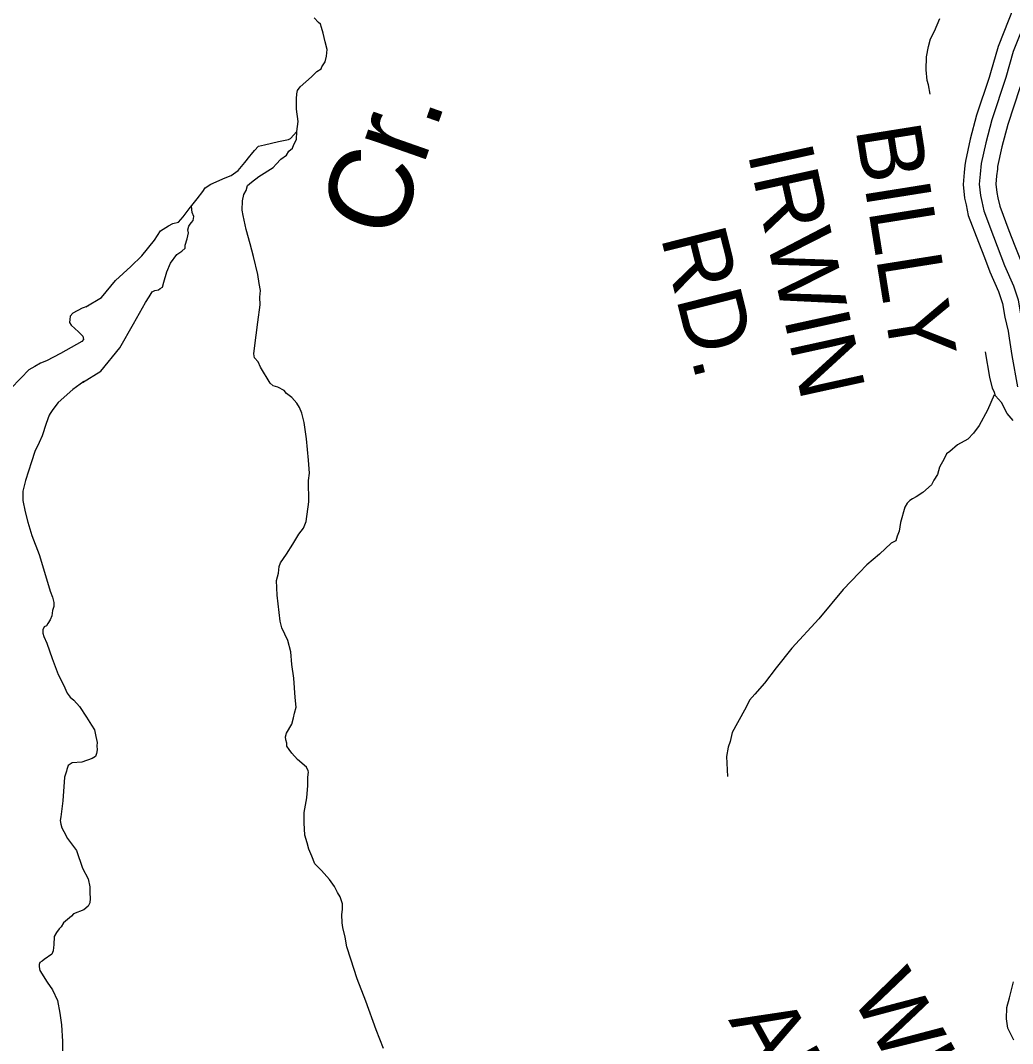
# Model space of a CAD drawing. Extents: x 1551132 to 1791609, y 378168 to 563823.
# Drawn here: x 1595878 to 1601513, y 408950 to 414761 of the extents above; entities that cross this region are included whole.
import ezdxf

# ---------------------------------------------------------------- set-up
doc = ezdxf.new("R2010")
doc.units = 0
for name, color, linetype in [('DESIGN - DRAINAGE - Bridges and Cross Drains Size Text', 7, 'Continuous'), ('DESIGN - ROW - Right-of-Way and Easement Labels', 7, 'Continuous'), ('DESIGN - TRANSPORTATION - Text', 7, 'Continuous'), ('SURVEY - PROPERTY - Owners', 7, 'Continuous')]:
    doc.layers.add(name, color=color, linetype=linetype)

msp = doc.modelspace()

# ---------------------------------------------------------------- linework, layer by layer
at = {"layer": 'DESIGN - TRANSPORTATION - Text'}
for points in [[(1597389.616, 411730.597), (1597424.457, 411786.157), (1597459.323, 411843.725), (1597485.831, 411877.376), (1597500.405, 411915.219), (1597516.13, 412027.18), (1597513.997, 412147.434), (1597520.638, 412189.401), (1597513.797, 412263.645), (1597503.664, 412384.015), (1597489.131, 412478.417), (1597475.948, 412530.71), (1597462.457, 412562.978), (1597448.84, 412587.237), (1597419.366, 412619.746), (1597389.733, 412642.246), (1597375.992, 412658.489), (1597340.335, 412679.072), (1597314.452, 412685.489), (1597296.711, 412701.79), (1597242.154, 412792.8), (1597228.637, 412823.059), (1597206.996, 412845.435), (1597203.338, 412867.536), (1597207.829, 412899.52), (1597226.112, 413047.507), (1597239.621, 413145.476), (1597238.304, 413189.577), (1597240.887, 413227.603), (1597233.521, 413267.788), (1597226.296, 413317.997), (1597201.905, 413420.558), (1597183.039, 413492.977), (1597160.298, 413573.479), (1597143.548, 413653.881), (1597138.023, 413684.015), (1597138.823, 413736.1), (1597147.381, 413772.034), (1597159.739, 413795.885), (1597168.164, 413823.811), (1597190.455, 413843.495), (1597232.921, 413874.904), (1597313.653, 413925.747), (1597329.952, 413945.531), (1597356.36, 413973.173), (1597388.701, 413996.715), (1597403.034, 414018.533), (1597423.292, 414036.25), (1597431.6, 414056.159), (1597446.016, 414083.984), (1597448.733, 414130.027), (1597455.624, 414188.029), (1597446.691, 414256.289), (1597445.616, 414316.416), (1597448.05, 414344.425), (1597452.325, 414362.392), (1597466.658, 414384.209), (1597531.498, 414441.319), (1597561.939, 414470.895), (1597586.163, 414486.553), (1597590.347, 414498.512), (1597608.763, 414526.279), (1597617.254, 414558.205), (1597619.838, 414596.231), (1597608.53, 414640.482), (1597597.288, 414688.75), (1597587.797, 414720.951), (1597582.08, 414739.077), (1597570.239, 414749.277), (1597546.664, 414775.686)], [(1601045.241, 414342.127), (1601035.866, 414396.27), (1601028.241, 414420.429), (1601023.174, 414480.614), (1601024.324, 414554.732), (1601035.216, 414612.667), (1601047.882, 414656.552), (1601070.549, 414700.278), (1601099.64, 414771.963)], [(1596249.244, 413133.917), (1596338.833, 413187.46), (1596418.29, 413284.413), (1596505.455, 413363.207), (1596568.361, 413424.35), (1596639.693, 413513.402), (1596674.501, 413566.962), (1596718.9, 413594.329), (1596743.091, 413607.98), (1596775.19, 413615.497), (1596801.631, 413645.147), (1596836.314, 413690.69), (1596881.179, 413748.1), (1596913.795, 413789.676), (1596928.095, 413809.485), (1596960.411, 413831.027), (1597040.926, 413867.853), (1597075.117, 413881.346), (1597115.516, 413908.771), (1597152.198, 413954.289), (1597180.731, 413989.915), (1597190.906, 414001.782), (1597207.205, 414021.566), (1597229.588, 414047.267), (1597263.679, 414054.75), (1597343.919, 414073.542), (1597400.059, 414084.701), (1597412.142, 414090.526), (1597448.858, 414131.052)], [(1596229.986, 412704.164), (1596334.358, 412768.774), (1596442.339, 412901.344), (1596520.412, 413038.39), (1596588.244, 413159.56), (1596608.727, 413191.302), (1596627.143, 413219.069), (1596641.26, 413226.861), (1596661.301, 413230.561), (1596671.417, 413238.42), (1596685.525, 413246.212), (1596691.958, 413274.163), (1596708.875, 413334.014), (1596729.599, 413381.782), (1596766.34, 413431.3), (1596794.631, 413450.901), (1596812.889, 413468.651), (1596813.139, 413484.677), (1596825.689, 413520.544), (1596832.205, 413554.503), (1596828.489, 413572.596), (1596834.797, 413592.538), (1596842.972, 413604.43), (1596849.122, 413614.355), (1596859.271, 413624.214), (1596863.638, 413648.189), (1596853.988, 413670.381), (1596848.905, 413706.799)], [(1596260.268, 413137.909), (1596228.136, 413126.267), (1596175.829, 413098.841), (1596159.629, 413081.007), (1596159.429, 413062.99), (1596157.229, 413044.99), (1596167.071, 413030.856), (1596208.636, 412992.313), (1596228.411, 412972.054), (1596232.369, 412968.004), (1596236.169, 412949.937), (1596226.036, 412938.037), (1596105.255, 412869.36), (1596026.799, 412828.225), (1595992.641, 412814.6), (1595960.417, 412794.958), (1595926.226, 412777.332), (1595881.71, 412731.79), (1595818.978, 412666.438)], [(1601516.037, 412489.395), (1601482.654, 412527.979), (1601449.647, 412590.606), (1601416.264, 412629.19), (1601410.548, 412647.316), (1601398.965, 412673.541), (1601383.932, 412735.885), (1601359.366, 412878.138)], [(1596237.477, 412709.597), (1596174.97, 412664.271), (1596092.147, 412591.136), (1596061.698, 412551.443), (1596047.456, 412529.576), (1596041.34, 412519.634), (1596024.807, 412471.766), (1596002.024, 412401.939), (1595983.599, 412364.105), (1595959.017, 412312.32), (1595940.367, 412254.46), (1595907.184, 412148.708), (1595892.493, 412086.798), (1595891.91, 412034.73), (1595905.193, 411970.486), (1595920.542, 411912.235), (1595943.683, 411835.858), (1595984.474, 411727.238), (1596021.148, 411608.643), (1596046.156, 411520.233), (1596059.78, 411486.032), (1596067.439, 411455.898), (1596067.172, 411431.872), (1596060.922, 411409.913), (1596056.589, 411379.921), (1596046.322, 411356.012), (1596034.098, 411336.128), (1596025.939, 411322.203), (1596011.873, 411316.361), (1596005.698, 411300.41), (1596005.473, 411280.385), (1596011.273, 411262.293), (1596028.839, 411224.042), (1596057.88, 411137.581), (1596092.863, 411047.054), (1596122.212, 410988.627), (1596143.67, 410940.309), (1596161.428, 410918.075), (1596181.219, 410899.816), (1596212.835, 410865.399)], [(1601409.606, 412635.115), (1601371.773, 412548.58), (1601324.449, 412461.152), (1601291.792, 412417.585), (1601259.268, 412382.017), (1601200.819, 412350.866), (1601156.27, 412313.482), (1601138.07, 412299.74), (1601125.646, 412271.881), (1601098.921, 412224.213), (1601086.28, 412182.328), (1601065.805, 412150.586), (1601053.381, 412122.727), (1601002.74, 412079.434), (1600966.399, 412055.95), (1600944.233, 412044.275), (1600930.092, 412034.474), (1600913.859, 412018.699), (1600901.526, 411996.848), (1600876.185, 411909.079), (1600869.443, 411861.095), (1600856.993, 411831.236), (1600850.594, 411805.285), (1600824.394, 411791.668), (1600757.496, 411730.591), (1600684.597, 411669.606), (1600641.923, 411624.18), (1600550.509, 411529.419), (1600412.028, 411363.256), (1600259.524, 411195.31), (1600169.859, 411084.491), (1600104.552, 410997.347), (1600049.612, 410934.078), (1600019.104, 410900.486), (1600000.504, 410860.701), (1599951.147, 410771.299), (1599920.34, 410717.681), (1599909.54, 410665.754), (1599897.057, 410633.887), (1599888.224, 410579.927), (1599894.482, 410467.624)], [(1597939.801, 408923.016), (1597899.452, 409027.827), (1597840.012, 409191.039), (1597790.014, 409318.043), (1597753.748, 409428.804), (1597732.857, 409499.256), (1597721.732, 409555.532), (1597708.582, 409609.834), (1597704.991, 409635.934), (1597703.732, 409684.035), (1597708.166, 409712.02), (1597706.657, 409744.104), (1597693.291, 409784.38), (1597679.675, 409808.639), (1597662.217, 409842.965), (1597632.834, 409881.491), (1597587.652, 409932.284), (1597550.27, 409970.926), (1597532.97, 410015.277), (1597515.57, 410053.612), (1597506.137, 410089.829), (1597492.838, 410134.114), (1597489.921, 410204.282), (1597488.821, 410262.409), (1597504.113, 410346.319), (1597511.196, 410416.338), (1597509.904, 410462.439), (1597514.371, 410492.432), (1597512.462, 410498.465), (1597502.813, 410520.657), (1597451.506, 410563.525), (1597420.098, 410600.076), (1597404.415, 410620.36), (1597390.707, 410638.602), (1597390.99, 410656.628), (1597385.274, 410674.753), (1597383.557, 410692.812), (1597389.857, 410712.746), (1597418.64, 410764.397), (1597429.19, 410800.298), (1597435.589, 410826.249), (1597444.106, 410860.175), (1597438.981, 410916.359), (1597430.665, 411024.687), (1597419.882, 411102.989), (1597413.007, 411175.233), (1597396.016, 411239.61), (1597363.158, 411312.245), (1597353.725, 411348.462), (1597336.034, 411497), (1597333.342, 411581.193), (1597343.95, 411621.103), (1597348.534, 411659.104), (1597354.875, 411681.046), (1597389.616, 411730.597)], [(1596212.835, 410865.399), (1596253.992, 410804.456), (1596281.258, 410757.954), (1596298.841, 410731.629), (1596306.241, 410693.444), (1596313.707, 410659.269), (1596311.432, 410641.276), (1596313.091, 410619.209), (1596310.749, 410597.2), (1596304.507, 410581.275), (1596286.341, 410569.533), (1596227.176, 410548.641)], [(1596227.176, 410548.641), (1596171.252, 410545.457), (1596149.078, 410529.698), (1596140.828, 410507.764), (1596138.72, 410497.773), (1596128.336, 410463.847), (1596118.837, 410329.776), (1596107.812, 410237.782), (1596103.587, 410217.807), (1596107.337, 410195.731), (1596113.112, 410175.639), (1596124.886, 410155.472), (1596144.436, 410115.196), (1596195.668, 410046.502)], [(1596195.668, 410046.502), (1596230.734, 409947.266), (1596261.783, 409886.673), (1596273.058, 409840.414), (1596272.533, 409806.363), (1596274.033, 409774.279), (1596271.666, 409750.278), (1596263.358, 409730.369), (1596237.85, 409710.644), (1596180.026, 409687.451)], [(1596180.026, 409687.451), (1596167.502, 409674.326), (1596123.086, 409636.8), (1596108.82, 409612.933), (1596098.687, 409601.032), (1596082.462, 409581.198), (1596070.212, 409559.314), (1596067.679, 409511.28), (1596065.496, 409495.279), (1596063.296, 409477.279), (1596057.071, 409457.328), (1596012.739, 409427.811), (1596000.63, 409417.936), (1595988.539, 409410.069), (1595984.431, 409400.102), (1595984.273, 409386.085), (1595988.047, 409366.009), (1596029.305, 409299.441), (1596060.812, 409255.015), (1596088.137, 409194.613), (1596101.328, 409122.361), (1596110.586, 409056.16), (1596117.527, 408961.957), (1596116.452, 408865.838)]]:
    msp.add_lwpolyline(points, dxfattribs=at)
at = {"layer": 'SURVEY - PROPERTY - Owners'}
for points in [[(1601549.812, 414912.684), (1601431.223, 414613.284), (1601388.266, 414463.239), (1601379.749, 414437.663), (1601308.234, 414222.907), (1601273.018, 414086.545), (1601245.877, 413962.617), (1601243.044, 413938.075), (1601238.319, 413897.174), (1601231.894, 413829.688), (1601241.119, 413752.345), (1601249.394, 413714.427), (1601261.943, 413653.417), (1601320.325, 413501.355), (1601353.608, 413414.569), (1601384.449, 413334.167), (1601433.956, 413220.756), (1601456.93, 413153.321), (1601468.996, 413075.185), (1601487.779, 412996.717), (1601493.896, 412957.341), (1601509.17, 412858.83), (1601540.578, 412681.083)], [(1601634.144, 414879.275), (1601517.196, 414584.025), (1601474.939, 414436.413), (1601395.282, 414197.207), (1601361.266, 414065.495), (1601335.459, 413947.675), (1601328.534, 413887.673), (1601323.117, 413830.772), (1601330.667, 413767.429), (1601338.133, 413733.244), (1601349.291, 413678.976), (1601405.007, 413533.856), (1601468.405, 413368.576), (1601518.595, 413253.59), (1601545.361, 413175.038), (1601558.078, 413092.694), (1601576.852, 413014.259), (1601598.66, 412873.672), (1601629.901, 412696.867)], [(1601666.885, 414706.487), (1601606.569, 414553.616), (1601565.037, 414408.529), (1601555.27, 414379.211), (1601485.763, 414170.489), (1601452.997, 414043.611), (1601428.581, 413932.141), (1601426.815, 413916.866), (1601422.306, 413877.798), (1601417.94, 413831.897), (1601423.756, 413783.104), (1601430.373, 413752.803), (1601440.089, 413705.552), (1601493.038, 413567.64), (1601526.329, 413480.838), (1601555.678, 413404.344), (1601606.577, 413287.716), (1601637.284, 413197.614), (1601650.676, 413110.895), (1601669.442, 413032.493), (1601676.7, 412985.708), (1601691.683, 412889.106), (1601722.749, 412713.276)], [(1601520.959, 408969.736), (1601485.544, 409038.163), (1601479.394, 409090.664), (1601480.377, 409154.349), (1601495.918, 409210.492), (1601518.701, 409300.211)]]:
    msp.add_lwpolyline(points, dxfattribs=at)

# ---------------------------------------------------------------- texts
at = {"layer": 'DESIGN - DRAINAGE - Bridges and Cross Drains Size Text'}
msp.add_text('Cr.', height=475.0099, rotation=70.7016833, dxfattribs=at).set_placement((1598014.233, 413498.31))
at = {"layer": 'DESIGN - ROW - Right-of-Way and Easement Labels'}
for s, height, rotation, p in [('BILLY', 370.0092, 279.06165, (1600620.209, 414146.28)), ('IRWIN', 370.0087, 282.387125, (1600006.765, 414011.309)), ('RD.', 370.0085, 284.1096694, (1599513.684, 413532.255)), ('WILLIAM', 370.0052, 299.0934472, (1600591.024, 409228.06)), ('AND EARL', 370.0052, 299.0934472, (1599896.907, 409084.455))]:
    msp.add_text(s, height=height, rotation=rotation, dxfattribs=at).set_placement(p)

doc.saveas('drawing.dxf')
